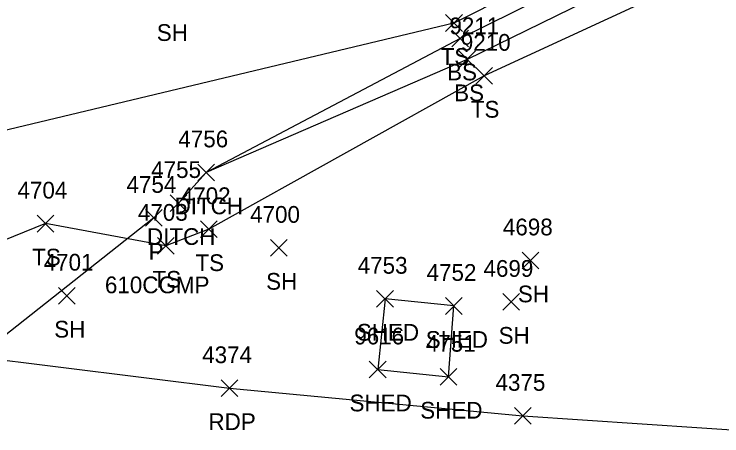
# Model space of a CAD drawing. Extents: x 1482574 to 1485769, y 580696 to 595649.
# Drawn here: x 1483403.4 to 1483487.9, y 583665.3 to 583715.7 of the extents above; entities that cross this region are included whole.
import ezdxf

# ---------------------------------------------------------------- set-up
doc = ezdxf.new("R2010")
doc.units = 0
for name, color, linetype in [('D_A', 7, 'Continuous'), ('D_C', 7, 'Continuous'), ('D_I', 7, 'Continuous'), ('D_TIC', 7, 'Continuous'), ('DCP', 7, 'Continuous'), ('DD', 7, 'Continuous'), ('L_A', 7, 'Continuous'), ('L_I', 7, 'Continuous'), ('L_TIC', 7, 'Continuous'), ('LBC', 7, 'Continuous'), ('LELB', 7, 'Continuous'), ('P_A', 7, 'Continuous'), ('P_I', 7, 'Continuous'), ('P_TIC', 7, 'Continuous'), ('PET', 7, 'Continuous')]:
    doc.layers.add(name, color=color, linetype=linetype)

msp = doc.modelspace()

# ---------------------------------------------------------------- linework, layer by layer
at = {"layer": 'D_TIC'}
for points in [[(1483425.321, 583695.772), (1483427.321, 583697.772)], [(1483427.321, 583695.772), (1483425.321, 583697.772)], [(1483422.021, 583692.111), (1483424.021, 583694.111)], [(1483424.021, 583692.111), (1483422.021, 583694.111)], [(1483419.074, 583690.333), (1483421.074, 583692.333)], [(1483421.074, 583690.333), (1483419.074, 583692.333)]]:
    msp.add_lwpolyline(points, dxfattribs=at)
at = {"layer": 'DCP'}
msp.add_lwpolyline([(1483420.074, 583691.333), (1483357.47, 583641.854)], dxfattribs=at)
at = {"layer": 'DD'}
msp.add_lwpolyline([(1483423.021, 583693.111), (1483426.321, 583696.772)], dxfattribs=at)
at = {"layer": 'L_TIC'}
for points in [[(1483454.924, 583713.627), (1483456.924, 583715.627)], [(1483456.924, 583713.627), (1483454.924, 583715.627)], [(1483455.662, 583711.773), (1483457.662, 583713.773)], [(1483457.662, 583711.773), (1483455.662, 583713.773)], [(1483456.502, 583709.286), (1483458.502, 583711.286)], [(1483458.502, 583709.286), (1483456.502, 583711.286)], [(1483458.52, 583707.314), (1483460.52, 583709.314)], [(1483460.52, 583707.314), (1483458.52, 583709.314)], [(1483406.135, 583689.653), (1483408.135, 583691.653)], [(1483408.135, 583689.653), (1483406.135, 583691.653)], [(1483425.636, 583688.987), (1483427.636, 583690.987)], [(1483427.636, 583688.987), (1483425.636, 583690.987)], [(1483420.515, 583686.996), (1483422.515, 583688.996)], [(1483422.515, 583686.996), (1483420.515, 583688.996)], [(1483434.002, 583686.757), (1483436.002, 583688.757)], [(1483436.002, 583686.757), (1483434.002, 583688.757)], [(1483464.071, 583685.251), (1483466.071, 583687.251)], [(1483466.071, 583685.251), (1483464.071, 583687.251)], [(1483408.697, 583681.038), (1483410.697, 583683.038)], [(1483410.697, 583681.038), (1483408.697, 583683.038)], [(1483446.686, 583680.667), (1483448.686, 583682.667)], [(1483448.686, 583680.667), (1483446.686, 583682.667)], [(1483454.911, 583679.814), (1483456.911, 583681.814)], [(1483456.911, 583679.814), (1483454.911, 583681.814)], [(1483461.765, 583680.3), (1483463.765, 583682.3)], [(1483463.765, 583680.3), (1483461.765, 583682.3)], [(1483445.81, 583672.222), (1483447.81, 583674.222)], [(1483447.81, 583672.222), (1483445.81, 583674.222)], [(1483454.258, 583671.353), (1483456.258, 583673.353)], [(1483456.258, 583671.353), (1483454.258, 583673.353)]]:
    msp.add_lwpolyline(points, dxfattribs=at)
at = {"layer": 'LBC'}
for points in [[(1483455.258, 583672.353), (1483455.911, 583680.814), (1483447.686, 583681.667), (1483446.81, 583673.222)], [(1483446.81, 583673.222), (1483455.258, 583672.353)]]:
    msp.add_lwpolyline(points, dxfattribs=at)
at = {"layer": 'LELB'}
for points in [[(1483514.526, 583764.079), (1483503.139, 583747.041), (1483491.436, 583732.543), (1483455.924, 583714.627)], [(1483516.587, 583760.804), (1483505.16, 583745.335), (1483491.58, 583730.063), (1483456.662, 583712.773)], [(1483519.753, 583756.378), (1483509.051, 583742.113), (1483492.827, 583727.592), (1483457.502, 583710.286)], [(1483520.563, 583751.651), (1483510.57, 583739.82), (1483494.166, 583724.321), (1483459.52, 583708.314)], [(1483455.924, 583714.627), (1483388.103, 583698.377)], [(1483456.662, 583712.773), (1483426.321, 583696.772)], [(1483457.502, 583710.286), (1483426.321, 583696.772)], [(1483459.52, 583708.314), (1483426.636, 583689.987)], [(1483426.636, 583689.987), (1483421.515, 583687.996), (1483407.135, 583690.653), (1483394.153, 583685.401), (1483380.767, 583679.433), (1483366.082, 583682.166)]]:
    msp.add_lwpolyline(points, dxfattribs=at)
at = {"layer": 'P_TIC'}
for points in [[(1483428.116, 583669.985), (1483430.116, 583671.985)], [(1483430.116, 583669.985), (1483428.116, 583671.985)], [(1483463.146, 583666.678), (1483465.146, 583668.678)], [(1483465.146, 583666.678), (1483463.146, 583668.678)]]:
    msp.add_lwpolyline(points, dxfattribs=at)
at = {"layer": 'PET'}
msp.add_lwpolyline([(1483366.748, 583680.506), (1483398.388, 583674.827), (1483429.116, 583670.985), (1483464.146, 583667.678), (1483499.766, 583665.309), (1483520.307, 583664.112), (1483530.74, 583667.281), (1483533.992, 583674.016), (1483537.433, 583706.71), (1483542.627, 583742.491), (1483548.552, 583777.287), (1483553.621, 583807.061)], dxfattribs=at)

# ---------------------------------------------------------------- texts
at = {"layer": 'D_A'}
for s, p in [('DITCH', (1483422.557, 583691.772)), ('DITCH', (1483419.257, 583688.111)), ('P', (1483419.452, 583686.333))]:
    msp.add_text(s, height=2, dxfattribs=at).set_placement(p)
at = {"layer": 'D_C'}
msp.add_text('610CGMP', height=2, dxfattribs=at).set_placement((1483414.239, 583682.333))
at = {"layer": 'D_I'}
for s, p in [('4756', (1483423.006, 583699.772)), ('4755', (1483419.761, 583696.111)), ('4754', (1483416.814, 583694.333))]:
    msp.add_text(s, height=2, dxfattribs=at).set_placement(p)
at = {"layer": 'L_A'}
for s, p in [('SH', (1483420.429, 583712.484)), ('TS', (1483454.333, 583709.627)), ('BS', (1483455.103, 583707.773)), ('BS', (1483455.943, 583705.286)), ('TS', (1483457.929, 583703.314)), ('TS', (1483405.544, 583685.653)), ('TS', (1483425.045, 583684.987)), ('TS', (1483419.924, 583682.996)), ('SH', (1483433.49, 583682.757)), ('SH', (1483463.559, 583681.251)), ('SH', (1483408.185, 583677.038)), ('SHED', (1483444.324, 583676.667)), ('SHED', (1483452.549, 583675.814)), ('SH', (1483461.253, 583676.3)), ('SHED', (1483443.448, 583668.222)), ('SHED', (1483451.896, 583667.353))]:
    msp.add_text(s, height=2, dxfattribs=at).set_placement(p)
at = {"layer": 'L_I'}
for s, p in [('9211', (1483455.376, 583713.286)), ('9210', (1483456.74, 583711.314)), ('4704', (1483403.796, 583693.653)), ('4702', (1483423.297, 583692.987)), ('4703', (1483418.176, 583690.996)), ('4700', (1483431.577, 583690.757)), ('4698', (1483461.764, 583689.251)), ('4701', (1483406.925, 583685.038)), ('4753', (1483444.426, 583684.667)), ('4699', (1483459.45, 583684.3)), ('4752', (1483452.651, 583683.814)), ('9616', (1483444.015, 583676.222)), ('4751', (1483452.565, 583675.353))]:
    msp.add_text(s, height=2, dxfattribs=at).set_placement(p)
at = {"layer": 'P_A'}
msp.add_text('RDP', height=2, dxfattribs=at).set_placement((1483426.604, 583665.985))
at = {"layer": 'P_I'}
for s, p in [('4374', (1483425.856, 583673.985)), ('4375', (1483460.886, 583670.678))]:
    msp.add_text(s, height=2, dxfattribs=at).set_placement(p)

doc.saveas('drawing.dxf')
